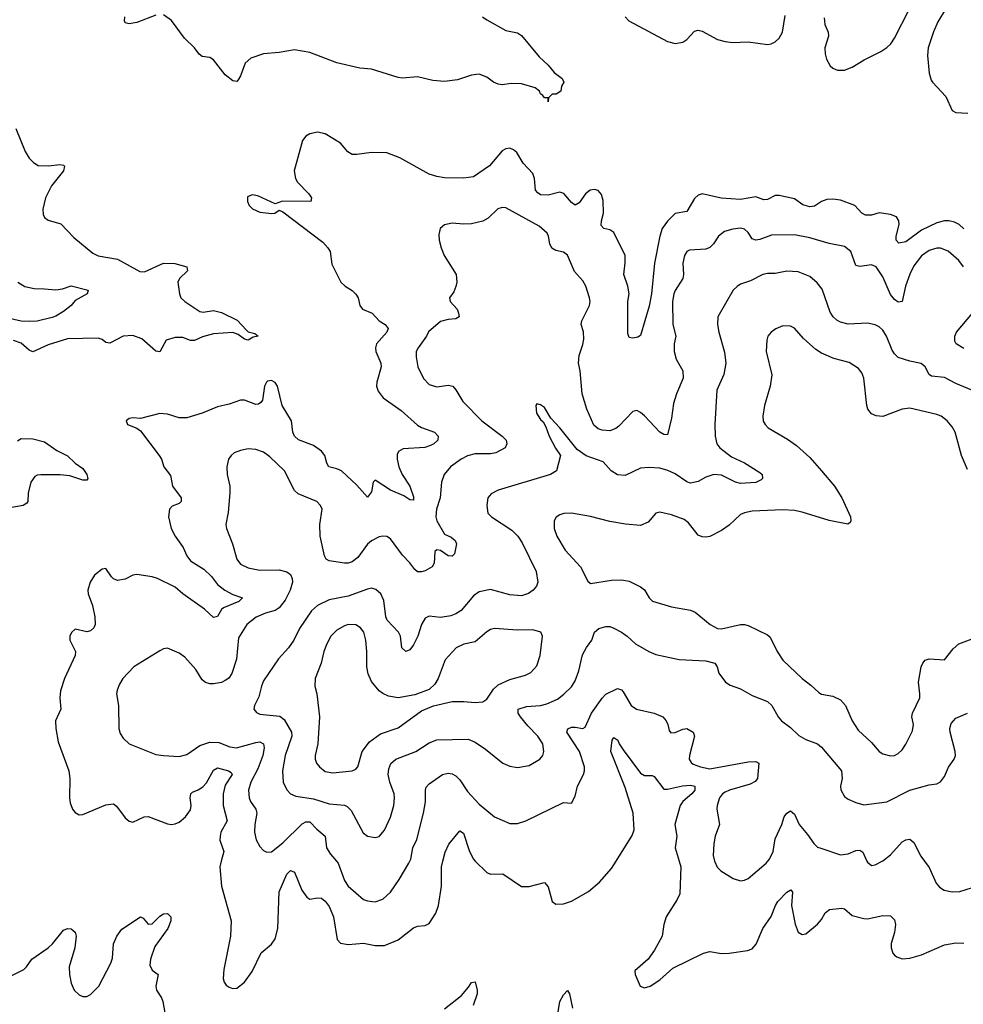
# Model space of a CAD drawing. Header units: inches. Extents: x 1649636 to 1815363, y 506543 to 641975.
# Tile 545 of 656: x 1761342 to 1766248, y 559256 to 564376. Entities that reach past the tile are written whole.
import ezdxf

# ---------------------------------------------------------------- set-up
doc = ezdxf.new("R2010")
doc.units = ezdxf.units.IN
doc.header["$MEASUREMENT"] = 0
doc.layers.add('B7565', color=7, linetype='Continuous')
doc.layers.add('B7566', color=7, linetype='Continuous')

msp = doc.modelspace()

# ---------------------------------------------------------------- linework, layer by layer
at = {"layer": 'B7565', "color": 5}
for points, elevation in [([(1762389.8, 560000), (1762381.5, 559970), (1762391, 559870), (1762440.7, 559690), (1762438.5, 559610), (1762402.5, 559437.5), (1762399.7, 559390), (1762405.5, 559370), (1762415.9, 559355.9), (1762430, 559344.2), (1762450, 559337.4), (1762470, 559338.9), (1762511.1, 559370), (1762550, 559426.4), (1762596.6, 559523.4), (1762650, 559569.2), (1762670, 559596), (1762684.1, 559650), (1762690, 559840.7), (1762730, 559932.9), (1762750, 559951.8), (1762770, 559942.4), (1762809.4, 559849.4), (1762833.7, 559813.7), (1762850, 559802.3), (1762890, 559809.1), (1762910, 559807.9), (1762930, 559791.4), (1762950, 559764.6), (1762972.6, 559710), (1762992.7, 559592.7), (1763010, 559574.3), (1763050, 559567.2), (1763130, 559574.2), (1763190, 559560.7), (1763237.8, 559562.2), (1763310, 559590.2), (1763390, 559652.6), (1763410, 559661.5), (1763450, 559665.7), (1763470, 559676.4), (1763505, 559730), (1763519.4, 559770), (1763534.4, 559870), (1763534.9, 559970), (1763542.4, 560000)], 620), ([(1762989.4, 560000), (1762998, 559990), (1763030, 559899.3), (1763049, 559870), (1763130, 559801.1), (1763150, 559793.4), (1763190, 559788.9), (1763230, 559802.6), (1763270, 559839.5), (1763315.4, 559904.6), (1763365.3, 559990), (1763370.3, 560000)], 640), ([(1763710.7, 560000), (1763770, 559941.1), (1763790, 559933), (1763854, 559934), (1763950, 559868.8), (1763990, 559868), (1764070, 559888.7), (1764090, 559867.3), (1764110, 559790.7), (1764130, 559776.4), (1764170, 559778.5), (1764210, 559792.2), (1764298.3, 559841.7), (1764356.8, 559890), (1764418.9, 559961.1), (1764443.3, 560000)], 620), ([(1764769.8, 560000), (1764778.5, 559970), (1764774, 559830), (1764760, 559800), (1764702.6, 559710), (1764690.5, 559670.5), (1764682, 559610), (1764643.1, 559536.9), (1764608.7, 559491.3), (1764540.7, 559430), (1764542, 559410), (1764567.3, 559350), (1764590, 559340.7), (1764619, 559350), (1764670, 559383), (1764737.1, 559442.9), (1764897.5, 559522.5), (1764930.2, 559530.2), (1764990, 559520.3), (1765030, 559521.1), (1765125.3, 559534.7), (1765150, 559544.9), (1765171.5, 559568.5), (1765205.1, 559650), (1765248.5, 559711.5), (1765270.7, 559770), (1765283.1, 559790), (1765330, 559838.3), (1765350.4, 559850.4), (1765359.4, 559839.4), (1765354.1, 559770), (1765373.1, 559673.1), (1765390, 559630.4), (1765410, 559618), (1765430, 559622.3), (1765490, 559672.4), (1765510, 559696), (1765530, 559731.8), (1765551.6, 559748.4), (1765615.9, 559755.9), (1765630, 559751.8), (1765670, 559717.6), (1765730, 559702), (1765750, 559700.2), (1765830, 559717), (1765870, 559715), (1765890, 559695.3), (1765895.7, 559670), (1765890.7, 559629.3), (1765872.3, 559572.3), (1765872.4, 559550), (1765882.3, 559522.3), (1765890.4, 559510.4), (1765902.9, 559502.9), (1765930, 559492.4), (1765970, 559496), (1766030, 559512.8), (1766150, 559564.2), (1766210, 559575), (1766250, 559574)], 620), ([(1764955, 560000), (1764955.9, 559995.9), (1764968.2, 559968.2), (1764988, 559950), (1765051, 559910), (1765090, 559898), (1765110, 559900.4), (1765130, 559910.4), (1765223, 559990), (1765231.7, 560000)], 640), ([(1765747.2, 560000), (1765750, 559994), (1765770, 559977.1), (1765790, 559980.3), (1765825.9, 560000)], 640), ([(1766046.1, 560000), (1766070, 559967.3), (1766106.1, 559886.1), (1766124.6, 559864.6), (1766148.8, 559848.8), (1766190, 559840.4), (1766230, 559843.1), (1766296.2, 559863.8), (1766328.6, 559868.6), (1766370, 559862), (1766430, 559863), (1766450, 559874.8), (1766459.5, 559890), (1766470, 559922), (1766474.7, 559970), (1766469.6, 559990), (1766461.6, 560000)], 640), ([(1761290, 559400.7), (1761362.7, 559437.3), (1761377, 559450), (1761404.2, 559490), (1761489.6, 559550), (1761511.3, 559570), (1761570, 559640.5), (1761590, 559650.4), (1761610, 559647.7), (1761630, 559630.8), (1761634.9, 559610), (1761628.8, 559550), (1761598.6, 559450), (1761600.2, 559410), (1761610, 559366), (1761624.9, 559330), (1761650, 559304.4), (1761670, 559295.5), (1761690, 559297.1), (1761710, 559306), (1761752.6, 559350), (1761816, 559470), (1761824.4, 559495.6), (1761829.8, 559570), (1761846, 559610), (1761872.8, 559647.2), (1761970, 559710.3), (1761983.1, 559703.1), (1762010, 559672.4), (1762030, 559674), (1762070, 559714), (1762090, 559726.7), (1762110, 559728), (1762128, 559710), (1762127.4, 559690), (1762112.3, 559650), (1762044.5, 559555.5), (1762021.2, 559490), (1762018.8, 559458.8), (1762030, 559432.6), (1762062.3, 559410), (1762050.2, 559350), (1762053.2, 559330), (1762078, 559290), (1762085.2, 559270), (1762102.2, 559182.2)], 580), ([(1763550, 559232.1), (1763639.1, 559300.9), (1763675.9, 559344.1), (1763690, 559368.7), (1763710, 559372.7), (1763720.9, 559330), (1763720.1, 559310), (1763698.6, 559250)], 580), ([(1764136.4, 559183.6), (1764149.8, 559270), (1764170, 559305.5), (1764190, 559327.7), (1764200.3, 559310), (1764215.6, 559235.6)], 580)]:
    msp.add_lwpolyline(points, dxfattribs=dict(at, elevation=elevation))
at = {"layer": 'B7566', "color": 5}
for points, elevation in [([(1765524.7, 564384.7), (1765527.7, 564350), (1765545.2, 564310), (1765546.2, 564290), (1765527.2, 564230), (1765530, 564198), (1765536.9, 564170), (1765555.5, 564135.5), (1765570, 564123.1), (1765593.6, 564113.6), (1765630, 564113.4), (1765670, 564128.2), (1765733.3, 564166.7), (1765818.7, 564210), (1765850, 564231.5), (1765870.4, 564249.6), (1765890, 564279.5), (1765968.6, 564431.4)], 620), ([(1766156.1, 564430), (1766115.4, 564364.6), (1766092.2, 564312.2), (1766065.7, 564230), (1766061.8, 564190), (1766070, 564098), (1766081.7, 564061.7), (1766087.6, 564050), (1766156.4, 563976.4), (1766190, 563904), (1766210, 563892.4), (1766271.3, 563888.7)], 620), ([(1762050, 564399.1), (1761950, 564360.9), (1761910, 564353.6), (1761890, 564359), (1761886, 564370), (1761888.4, 564390)], 580), ([(1763748.2, 564390), (1763770, 564374.9), (1763870, 564318.9), (1763930, 564306.4), (1763950, 564293), (1764042.6, 564182.6), (1764090, 564139.1), (1764121.3, 564101.3), (1764162, 564070), (1764171.1, 564051.1), (1764158, 564030), (1764156, 564004), (1764131.3, 563988.7), (1764110, 563988), (1764092, 563970), (1764090, 563949), (1764088.7, 563968.7), (1764070, 563969.3), (1764062, 563982), (1764050, 563989.6), (1764043.9, 564003.9), (1764022, 564022), (1763950, 564042), (1763896.7, 564043.3), (1763850, 564036.3), (1763830, 564039.7), (1763806, 564050), (1763770, 564076.2), (1763730, 564091.6), (1763690, 564087.8), (1763617.8, 564062.2), (1763550, 564053.5), (1763490, 564059.8), (1763410, 564079.3), (1763332.2, 564072.2), (1763310, 564074.2), (1763170, 564118.4), (1763110, 564123.9), (1762990, 564150.9), (1762850, 564204.7), (1762770, 564219.5), (1762690, 564205.2), (1762610, 564197.2), (1762543.9, 564176.1), (1762513.5, 564150), (1762490, 564084.5), (1762477.3, 564062.7), (1762470, 564053.6), (1762450, 564057.4), (1762409.2, 564089.2), (1762350, 564167.1), (1762330, 564178.2), (1762290, 564184), (1762275.5, 564195.5), (1762250.9, 564230), (1762199.1, 564279.1), (1762130, 564372.1), (1762090, 564401)], 580), ([(1764490.3, 564390), (1764508.9, 564370), (1764710, 564262.9), (1764750, 564251.2), (1764790, 564258.6), (1764810, 564272.9), (1764850, 564315.2), (1764870, 564320.7), (1764890, 564315.9), (1764970, 564272.3), (1765010, 564261.8), (1765050, 564257.5), (1765130, 564261), (1765230, 564246.7), (1765249.8, 564250.2), (1765270, 564260.2), (1765290, 564279), (1765308.3, 564310), (1765322.4, 564397.6)], 620), ([(1761322.2, 563810), (1761370, 563690.6), (1761390, 563656.3), (1761412.8, 563632.7), (1761438, 563618), (1761490, 563615.8), (1761550, 563623.1), (1761570, 563619.1), (1761574.1, 563614.1), (1761568.5, 563590), (1761507.5, 563512.5), (1761476.2, 563450), (1761462, 563390), (1761463.4, 563363.4), (1761470, 563347), (1761490, 563333.6), (1761554.6, 563314.6), (1761622.8, 563242.8), (1761722.2, 563162.2), (1761750, 563148.2), (1761850.8, 563130.8), (1761966.7, 563066.7), (1761990, 563065.2), (1762090, 563110.2), (1762147.6, 563107.6), (1762210.2, 563090.2), (1762214, 563070), (1762172.7, 563030), (1762164.4, 563010), (1762172, 562950), (1762179.5, 562930), (1762199.5, 562910), (1762278.3, 562858.4), (1762295.1, 562855.1), (1762350, 562864.2), (1762390, 562853.3), (1762473.1, 562813.1), (1762520.4, 562760.4), (1762530, 562753.2), (1762564.1, 562744.1), (1762581, 562730), (1762555.9, 562724.1), (1762529.3, 562710), (1762510, 562715), (1762478.2, 562738.2), (1762450, 562748.3), (1762350, 562742.9), (1762292.9, 562727.1), (1762250, 562707.3), (1762230, 562708.2), (1762190, 562722.7), (1762150, 562723.2), (1762103.8, 562710), (1762070, 562648.8), (1762050, 562652.4), (1761976.9, 562716.9), (1761930, 562734.1), (1761879.5, 562730), (1761810, 562693.3), (1761790, 562697), (1761770, 562712.1), (1761750, 562719), (1761590, 562715.6), (1761490, 562685), (1761410, 562648.8), (1761390, 562656.4), (1761350, 562693.6), (1761310, 562706.6)], 580), ([(1766250, 563288.4), (1766226.3, 563310), (1766202.8, 563322.8), (1766172.7, 563330), (1766150, 563329.9), (1766110, 563319.7), (1766030, 563281.6), (1765950, 563220.9), (1765912.7, 563212.7), (1765899.1, 563230), (1765899.3, 563250), (1765913.8, 563310), (1765912.4, 563330), (1765900.5, 563350), (1765870, 563362), (1765810, 563371.5), (1765770, 563359.3), (1765739.1, 563359.1), (1765720.4, 563370), (1765684.7, 563410), (1765610, 563437), (1765570, 563443.2), (1765538.9, 563441), (1765510.4, 563430), (1765473.5, 563406.5), (1765450, 563402.4), (1765413.6, 563413.6), (1765370, 563443.9), (1765290, 563462), (1765270, 563461.8), (1765230, 563440.3), (1765210, 563438.2), (1765170, 563454.8), (1765090, 563440.7), (1764988.2, 563448.2), (1764889.3, 563470.7), (1764870, 563463.1), (1764850, 563445.4), (1764810, 563377.7), (1764750, 563367.9), (1764710, 563328), (1764682.6, 563290), (1764669.3, 563250.7), (1764643.1, 563110), (1764626.4, 562950), (1764614.8, 562885.2), (1764570, 562732.7), (1764555.8, 562724.2), (1764530, 562719.6), (1764510, 562723.7), (1764504.1, 562744.1), (1764504.2, 562910), (1764509.8, 562950.2), (1764502.9, 562990), (1764482, 563050), (1764490.6, 563110.6), (1764489, 563150), (1764430, 563269.7), (1764410, 563282.4), (1764379.3, 563290), (1764365.7, 563305.7), (1764366.2, 563330), (1764377.6, 563370), (1764375.4, 563435.4), (1764366.5, 563466.5), (1764350, 563486.6), (1764330, 563492.8), (1764308.2, 563490), (1764283.1, 563470), (1764250, 563422.9), (1764230, 563411.5), (1764210, 563424.2), (1764171.6, 563471.6), (1764150, 563479.3), (1764090, 563462.9), (1764050, 563465.3), (1764034.9, 563474.9), (1764022.8, 563490), (1764017.5, 563550), (1764010, 563575.8), (1763959.3, 563630), (1763925.7, 563685.7), (1763910, 563699.7), (1763890, 563707.1), (1763870, 563704.8), (1763850, 563694), (1763784, 563616), (1763701.1, 563558.9), (1763650, 563551.1), (1763550, 563553.7), (1763510, 563559.7), (1763470, 563573), (1763318, 563658), (1763250, 563682.8), (1763170, 563685.7), (1763094.5, 563674.5), (1763070, 563675.1), (1763048.1, 563688.1), (1763010, 563733.6), (1762930, 563782.4), (1762890, 563791.5), (1762850, 563782), (1762830, 563769.3), (1762812.3, 563747.7), (1762768.8, 563590), (1762775.3, 563550), (1762785.5, 563530), (1762845.5, 563470), (1762859.1, 563450), (1762854.8, 563430), (1762708, 563432), (1762670, 563418), (1762579.7, 563459.8), (1762550, 563465.6), (1762526, 563454), (1762526.7, 563430), (1762535.5, 563410), (1762551.8, 563391.8), (1762590, 563375.3), (1762652.6, 563367.4), (1762668, 563370), (1762690, 563384.7), (1762710, 563376), (1762918, 563218), (1762944.2, 563190), (1762956.2, 563170), (1762964.3, 563104.3), (1763012.2, 563010), (1763034.4, 562990), (1763070, 562967.7), (1763088.8, 562948.8), (1763101.3, 562930), (1763110.3, 562890), (1763123.8, 562870), (1763174, 562850), (1763210.1, 562810.2), (1763241.6, 562790), (1763258, 562770), (1763250.3, 562750), (1763196.1, 562690), (1763191.3, 562670), (1763193.6, 562650), (1763219.7, 562590), (1763221.5, 562570), (1763197.8, 562490), (1763197.6, 562470), (1763204.8, 562444.8), (1763231.7, 562410), (1763324.3, 562344.3), (1763410, 562267.8), (1763430, 562255), (1763499.1, 562230), (1763517.1, 562210), (1763514.9, 562190), (1763494.4, 562170), (1763478.2, 562161.8), (1763448.8, 562151.2), (1763336.1, 562143.9), (1763312, 562130), (1763305.1, 562114.9), (1763303.8, 562090), (1763313.4, 562050), (1763331, 562010), (1763370.6, 561950), (1763390, 561894), (1763390, 561878), (1763370, 561879.7), (1763339.5, 561899.5), (1763269.4, 561929.4), (1763190, 561982), (1763179.3, 561970), (1763170, 561921.2), (1763150, 561892.7), (1763095.2, 561955.2), (1763014.4, 562030), (1762990, 562040.5), (1762948.2, 562050), (1762937.8, 562070), (1762928.9, 562110), (1762910, 562132.7), (1762870, 562162.2), (1762790.4, 562190.4), (1762770.7, 562210), (1762762.3, 562230), (1762754.2, 562290), (1762706, 562370), (1762682.4, 562470), (1762670, 562489.7), (1762650, 562499.2), (1762630, 562496), (1762624, 562490), (1762615, 562470), (1762603.2, 562396.8), (1762595.8, 562384.2), (1762583, 562377), (1762570, 562374.2), (1762510, 562396.8), (1762490, 562397.3), (1762430, 562376.4), (1762370, 562363), (1762290.8, 562330), (1762210, 562305.3), (1762170, 562305.3), (1762110, 562324.2), (1762070, 562328.5), (1761970, 562302.7), (1761930, 562305.2), (1761910, 562301.2), (1761896, 562290), (1761902.8, 562270), (1761950, 562251), (1761970, 562237.3), (1762067.4, 562110), (1762078.9, 562090), (1762090.4, 562050), (1762124.9, 562004.9), (1762136.9, 561950), (1762180.8, 561890), (1762181.1, 561870), (1762170, 561860.4), (1762134.8, 561845.2), (1762119.6, 561830), (1762114.9, 561790), (1762129.1, 561730), (1762149.3, 561690), (1762191.3, 561631.3), (1762210, 561588), (1762230, 561562.5), (1762298.9, 561518.9), (1762339.4, 561479.4), (1762370, 561439.5), (1762408.4, 561408.4), (1762450, 561386.1), (1762499.3, 561370), (1762481.1, 561350), (1762401.9, 561318.1), (1762390.6, 561309.4), (1762370, 561272.8), (1762350, 561266.9), (1762302.3, 561310), (1762190.3, 561390.3), (1762150, 561425), (1762058, 561470), (1762030, 561478.7), (1761950, 561491), (1761930, 561486.6), (1761890, 561465.7), (1761850, 561458.9), (1761830, 561467.8), (1761818.5, 561478.5), (1761790, 561522), (1761770, 561519), (1761730, 561486.6), (1761707.4, 561450), (1761696.5, 561410), (1761698, 561390), (1761720.2, 561330), (1761731.6, 561270), (1761733.1, 561230), (1761726.4, 561213.6), (1761710, 561197.6), (1761690, 561193), (1761630, 561207), (1761610.3, 561189.7), (1761602, 561170), (1761602, 561150), (1761631.8, 561090), (1761630.3, 561070), (1761574.9, 560950), (1761553.8, 560886.2), (1761550.2, 560850), (1761554.9, 560790), (1761527, 560730), (1761528.8, 560690), (1761541.1, 560621.1), (1761597.8, 560470), (1761602.8, 560430), (1761600.3, 560330), (1761604.1, 560304.1), (1761616.5, 560270), (1761630, 560252.4), (1761650, 560240.3), (1761670, 560242.8), (1761790, 560292.9), (1761830, 560298), (1761845.4, 560285.4), (1761890, 560224.9), (1761910, 560207.7), (1761930, 560203), (1761988.7, 560231.3), (1762010, 560232.9), (1762110, 560194.9), (1762130, 560190.2), (1762150, 560193.4), (1762170, 560203.2), (1762202.9, 560230), (1762230, 560266.5), (1762233.3, 560290), (1762227.7, 560330), (1762230.9, 560350), (1762240.9, 560359.1), (1762270, 560370.1), (1762294.3, 560385.7), (1762312.3, 560407.7), (1762350, 560474), (1762370, 560485), (1762427.7, 560470), (1762441.4, 560461.4), (1762446.5, 560450), (1762410, 560396), (1762400.1, 560350), (1762399.1, 560290), (1762419.8, 560210), (1762388.2, 560150), (1762383.5, 560130), (1762383, 560110), (1762403.7, 560050), (1762389.8, 560000)], 620), ([(1766248.9, 563090), (1766223.9, 563123.9), (1766170, 563172), (1766130, 563187.7), (1766110, 563187.8), (1766070, 563176.2), (1766030, 563148.5), (1765990, 563095.4), (1765970, 563053), (1765946.8, 562990), (1765930.2, 562909.8), (1765910, 562907.1), (1765890, 562920.4), (1765870, 562946), (1765830, 563038.9), (1765795.6, 563090), (1765770, 563101.6), (1765710, 563092.1), (1765690, 563097.6), (1765662.4, 563170), (1765630, 563196.3), (1765550, 563211.3), (1765450, 563240.8), (1765370, 563256.1), (1765250, 563255.9), (1765190, 563232.7), (1765169.1, 563229.1), (1765150, 563236.9), (1765129, 563269), (1765110, 563286.9), (1765090, 563290.8), (1765050, 563286.8), (1765006.2, 563273.8), (1764975.3, 563250), (1764948.9, 563210), (1764929.3, 563190.7), (1764910, 563183.1), (1764823.6, 563176.4), (1764810.3, 563169.7), (1764798.4, 563150), (1764788.9, 563110), (1764792.9, 563050), (1764789, 563030), (1764750, 562967.6), (1764742.3, 562950), (1764735.2, 562910), (1764736.9, 562790), (1764752.6, 562730), (1764745.2, 562690), (1764745.4, 562650), (1764755.3, 562610), (1764789.2, 562550), (1764792.1, 562512), (1764756.9, 562430), (1764740.9, 562379.1), (1764730, 562304), (1764710, 562217.2), (1764690, 562218.7), (1764670, 562231.2), (1764590, 562315.8), (1764570, 562333.6), (1764550, 562343.6), (1764530, 562338.4), (1764457.5, 562262.5), (1764440.4, 562250), (1764410, 562237.5), (1764370, 562240.5), (1764348.6, 562248.6), (1764327.3, 562267.3), (1764290.7, 562350), (1764266.2, 562430), (1764255, 562550), (1764247, 562590), (1764249.8, 562630.2), (1764270, 562686.8), (1764274.6, 562714.6), (1764272.4, 562752.4), (1764261.6, 562790), (1764264, 562810), (1764304.8, 562890), (1764307.6, 562910), (1764304.2, 562930), (1764285.3, 562990), (1764270, 563016.9), (1764225.8, 563065.8), (1764190, 563151.5), (1764170, 563167.4), (1764130, 563175.5), (1764108.1, 563188.1), (1764098, 563210), (1764091.8, 563250), (1764085, 563265), (1764042.3, 563302.3), (1763870, 563397.8), (1763850, 563399.3), (1763827.2, 563392.8), (1763777.2, 563342.8), (1763750, 563328.4), (1763690, 563314.5), (1763650, 563312.3), (1763590, 563317.4), (1763550.3, 563309.7), (1763528, 563290), (1763521.4, 563258.6), (1763523.1, 563230), (1763532.8, 563190), (1763549.1, 563150), (1763610.3, 563050), (1763614, 563010), (1763610, 562988), (1763598.8, 562961.2), (1763576, 562930), (1763580.7, 562910), (1763615.5, 562870), (1763624, 562850), (1763626, 562830), (1763610, 562819.3), (1763570, 562816.9), (1763530, 562806), (1763467.4, 562752.6), (1763457.1, 562730), (1763413.1, 562670), (1763403.6, 562650), (1763402.2, 562622.2), (1763411.8, 562570), (1763441.7, 562510), (1763470, 562479.5), (1763510, 562467.2), (1763570, 562474.9), (1763593.4, 562470), (1763610, 562450.7), (1763645.3, 562390), (1763744.6, 562290), (1763850.3, 562210), (1763870.2, 562190), (1763874.7, 562170), (1763865.3, 562150), (1763816.6, 562123.4), (1763790, 562118.4), (1763710, 562118.8), (1763670, 562107), (1763637.8, 562090), (1763582, 562050), (1763549, 562010), (1763534.7, 561970), (1763527.6, 561890), (1763509.4, 561830), (1763506, 561790), (1763511.3, 561770), (1763550, 561699.6), (1763584.6, 561684.6), (1763606.6, 561666.6), (1763613.1, 561650), (1763602, 561598), (1763590, 561586), (1763570, 561588), (1763530, 561615.9), (1763510, 561619.3), (1763499.6, 561610), (1763496.5, 561550), (1763486.4, 561530), (1763450, 561509.8), (1763430, 561504.2), (1763410, 561505.1), (1763395.9, 561515.9), (1763370, 561551.5), (1763331.8, 561591.8), (1763270, 561676.3), (1763250, 561688.2), (1763230, 561689.7), (1763210, 561686.6), (1763170, 561666.3), (1763150, 561647.8), (1763100.1, 561579.9), (1763070, 561555.8), (1763050, 561548.9), (1763030, 561548.9), (1762950, 561561), (1762935.6, 561570), (1762927, 561587), (1762903.1, 561690), (1762902.2, 561750), (1762915.1, 561830), (1762906.3, 561850), (1762887, 561870), (1762790, 561909.8), (1762770, 561926.9), (1762717.7, 562030), (1762642.2, 562102.2), (1762610, 562126.6), (1762570, 562140.4), (1762530, 562144), (1762490, 562135.8), (1762456.9, 562123.1), (1762440.5, 562110), (1762426.4, 562090), (1762418.7, 562050), (1762420.9, 562010), (1762433.8, 561950), (1762434.8, 561914.8), (1762426.2, 561813.8), (1762413.1, 561750), (1762416, 561730), (1762448.9, 561650), (1762470, 561570.8), (1762490, 561543.8), (1762530, 561525.7), (1762590, 561513.4), (1762690, 561514.6), (1762730, 561504.5), (1762749, 561490), (1762758.2, 561470), (1762760.6, 561450), (1762748.1, 561410), (1762722.4, 561357.6), (1762690, 561317.4), (1762670, 561304), (1762620.5, 561290), (1762570.8, 561269.2), (1762522.3, 561230), (1762479.1, 561160.9), (1762469.4, 561050), (1762444.2, 560975.8), (1762428.4, 560951.6), (1762410, 560939.2), (1762390, 560929.8), (1762350, 560921.7), (1762330, 560921.3), (1762308.4, 560928.5), (1762290, 560943.7), (1762257.2, 560997.2), (1762200.6, 561060.6), (1762170, 561082.4), (1762110, 561107.3), (1762090, 561104.5), (1762070, 561094.5), (1761934.9, 561010), (1761878.3, 560950), (1761859.7, 560920.3), (1761849.1, 560890), (1761845.5, 560870), (1761854.9, 560810), (1761857.1, 560690), (1761864.2, 560664.2), (1761879.9, 560639.9), (1761910.4, 560610.4), (1762050, 560554.6), (1762089, 560549), (1762170, 560544.9), (1762210, 560554.6), (1762277.9, 560602.1), (1762330, 560619.2), (1762376.4, 560616.4), (1762435, 560595), (1762469.5, 560589.5), (1762570, 560617.6), (1762590, 560619.8), (1762610, 560610.3), (1762611.9, 560590), (1762605.2, 560550), (1762579.1, 560480.9), (1762542.7, 560410), (1762531, 560370), (1762534, 560330), (1762542.2, 560310), (1762569.2, 560270), (1762575.2, 560250), (1762564.2, 560190), (1762562.4, 560150), (1762571.2, 560111.2), (1762590, 560076.3), (1762610, 560054.9), (1762626.1, 560046.1), (1762650, 560048.9), (1762710, 560094.7), (1762810, 560194.3), (1762830, 560204.7), (1762850, 560203.9), (1762886.1, 560166.1), (1762929.1, 560130), (1762937.5, 560070), (1762957.3, 560037.3), (1762989.4, 560000)], 640), ([(1766292.3, 562450), (1766210, 562484.1), (1766150, 562515.5), (1766082.2, 562522.2), (1766069.7, 562530), (1766049.8, 562569.8), (1766028.5, 562588.5), (1765970, 562600.5), (1765910, 562619.7), (1765890, 562637.6), (1765877.7, 562657.7), (1765848.6, 562730), (1765830, 562760.5), (1765810, 562778.9), (1765790, 562789.7), (1765750, 562796.9), (1765650, 562793.1), (1765610, 562802.4), (1765590, 562813.7), (1765570.7, 562830.7), (1765555.3, 562855.3), (1765514.2, 562974.2), (1765488.1, 563008.1), (1765450, 563039.8), (1765390, 563064.8), (1765330, 563068.8), (1765270, 563056), (1765230, 563055.4), (1765206, 563050), (1765141.5, 563018.5), (1765090, 562999.7), (1765071.5, 562988.5), (1765051.5, 562968.5), (1764972.4, 562830), (1764970.4, 562790), (1764977, 562750), (1765007, 562647), (1765012.9, 562590), (1765002.3, 562530), (1764966.9, 562450), (1764956.2, 562270), (1764957.6, 562210), (1764965.8, 562170), (1764981.3, 562150), (1765042.9, 562102.9), (1765110.7, 562070.7), (1765190, 562020.3), (1765201.3, 562010), (1765203.8, 561990), (1765196.4, 561983.6), (1765170, 561969), (1765090, 561963.4), (1765063.6, 561970), (1764990, 562007.4), (1764950, 562009.8), (1764910, 561996.4), (1764870, 561973.5), (1764830, 561966), (1764810, 561972), (1764750, 562013.8), (1764712.1, 562032.1), (1764670, 562043.2), (1764612.2, 562047.8), (1764570, 562043.5), (1764490, 562006.3), (1764450, 562009.7), (1764416.9, 562030), (1764376, 562076), (1764287.1, 562107.1), (1764240.2, 562140.2), (1764150, 562253.6), (1764103.6, 562303.6), (1764070, 562359), (1764050, 562373.2), (1764030, 562378), (1764024.7, 562370), (1764028, 562330), (1764050, 562296), (1764063.8, 562283.8), (1764078, 562258), (1764094.4, 562210), (1764127.5, 562147.5), (1764153.4, 562110), (1764132, 562030), (1764102, 562010), (1763830, 561928.4), (1763793.4, 561910), (1763776.4, 561890), (1763770.4, 561850), (1763776.4, 561810), (1763794, 561790), (1763901, 561721), (1763931.3, 561690), (1763954.7, 561654.7), (1764026.5, 561506.5), (1764035, 561450), (1764028.3, 561430), (1764011.1, 561408.9), (1763987.8, 561392.2), (1763950, 561379), (1763890, 561385.7), (1763790, 561413.3), (1763730, 561401), (1763700.6, 561379.4), (1763636.2, 561303.8), (1763610, 561285.7), (1763584, 561276), (1763530, 561267.8), (1763470, 561273.3), (1763450, 561262.9), (1763430.3, 561230), (1763411.3, 561170), (1763390, 561124.5), (1763370, 561099.6), (1763350, 561089.7), (1763328.9, 561108.9), (1763320.9, 561170), (1763310.9, 561190), (1763252.7, 561252.7), (1763245.8, 561270), (1763235.5, 561355.6), (1763218.9, 561390), (1763192.6, 561412.6), (1763170, 561419.2), (1763150, 561415.1), (1763050, 561378.3), (1762950, 561359.3), (1762890.1, 561329.9), (1762858.9, 561301.1), (1762797.2, 561210), (1762767.8, 561150), (1762739.6, 561110), (1762687.7, 561052.3), (1762610, 560938), (1762598.5, 560910), (1762585.2, 560854.8), (1762562, 560810), (1762558.4, 560790), (1762573, 560773), (1762590, 560764.6), (1762693.9, 560753.9), (1762716.1, 560736.1), (1762754.1, 560670), (1762755.9, 560650), (1762721.2, 560550), (1762708.7, 560470), (1762711.6, 560411.6), (1762730, 560370.4), (1762750, 560350.3), (1762778.2, 560338.2), (1762870, 560324.3), (1762950, 560297.7), (1763030, 560291), (1763044.9, 560284.9), (1763064.3, 560264.3), (1763128.1, 560148.1), (1763150.3, 560130.3), (1763190, 560123.7), (1763210, 560128.7), (1763238.9, 560161.1), (1763270, 560228), (1763286.5, 560290), (1763290.7, 560329.3), (1763288.2, 560350), (1763266, 560410), (1763256.8, 560450), (1763260.6, 560479.4), (1763271.5, 560508.5), (1763297.6, 560530), (1763401.3, 560570), (1763470, 560616.2), (1763510, 560630.2), (1763674.2, 560634.2), (1763710, 560618.5), (1763762.8, 560582.8), (1763854, 560510), (1763890, 560494.2), (1763930, 560487.2), (1763990, 560498.2), (1764046.6, 560530), (1764062, 560550), (1764067.7, 560570), (1764061.5, 560610), (1764036, 560650), (1763983.1, 560703.1), (1763945.1, 560750), (1763933.7, 560770), (1763934, 560790), (1763976.3, 560803.7), (1764050, 560809.5), (1764082, 560818), (1764137.7, 560842.3), (1764171.6, 560868.4), (1764210, 560907.4), (1764230, 560937.6), (1764248.1, 560990), (1764267.7, 561072.3), (1764288.1, 561111.9), (1764317, 561150), (1764329.6, 561190), (1764353.2, 561210), (1764390, 561220.4), (1764410, 561219.5), (1764430, 561212.2), (1764470, 561190.4), (1764500.7, 561170), (1764542.8, 561130), (1764613.4, 561090), (1764650, 561075.2), (1764770, 561048.5), (1764910, 561040.9), (1764956.3, 561030), (1764968.2, 561010), (1764977.6, 560977.6), (1765010.8, 560930), (1765035.3, 560915.3), (1765090, 560896.9), (1765150, 560861.1), (1765230, 560830.3), (1765251.8, 560810), (1765285.5, 560750), (1765302.3, 560730), (1765350, 560694.4), (1765393.4, 560653.4), (1765430, 560633.2), (1765490, 560610.2), (1765510, 560593.4), (1765614.9, 560470), (1765617.8, 560430), (1765610.3, 560390.3), (1765611.8, 560371.8), (1765630, 560337.1), (1765650, 560322.8), (1765690, 560304.9), (1765730, 560293.7), (1765850, 560308), (1765970, 560369.1), (1766070, 560396.9), (1766110, 560401.3), (1766130, 560412.4), (1766150, 560440.4), (1766171.3, 560488.7), (1766200.4, 560530), (1766207.7, 560550), (1766206.3, 560570), (1766178.9, 560670), (1766177.6, 560690), (1766184.7, 560715.3), (1766210, 560743.1), (1766270, 560770.3)], 660), ([(1761331.3, 563011.3), (1761367.8, 562987.8), (1761417, 562977), (1761470, 562976.8), (1761530, 562970.1), (1761564.3, 562975.7), (1761610, 562991.3), (1761697.3, 562970), (1761692, 562950), (1761630, 562915.6), (1761608.4, 562890), (1761570, 562858), (1761530, 562833.7), (1761510, 562826.8), (1761431.8, 562808.2), (1761394, 562806), (1761350, 562807.8), (1761250.1, 562829.9)], 560), ([(1766250, 562666.6), (1766211.3, 562690), (1766203.3, 562703.3), (1766203.5, 562730), (1766212.5, 562750), (1766296.5, 562850)], 640), ([(1766270, 562036.2), (1766239.1, 562110), (1766205.8, 562230), (1766190, 562259.1), (1766163.9, 562290), (1766133.3, 562313.3), (1766110, 562323.1), (1765970, 562355.3), (1765930, 562350.9), (1765830, 562311.6), (1765794.9, 562314.9), (1765770, 562325.8), (1765750.8, 562350), (1765745.8, 562370), (1765731.4, 562511.4), (1765719.9, 562539.9), (1765702.5, 562562.5), (1765653.8, 562593.8), (1765574.5, 562614.5), (1765510, 562642.3), (1765481.3, 562661.3), (1765417.7, 562717.7), (1765370, 562771.6), (1765350, 562781.3), (1765310, 562783), (1765272.5, 562767.5), (1765248.2, 562750), (1765232.4, 562730), (1765226, 562710), (1765223.6, 562650), (1765251.7, 562528.3), (1765243.1, 562470), (1765214.9, 562370), (1765206.3, 562313.7), (1765208.1, 562288.1), (1765217.1, 562270), (1765233.9, 562253.9), (1765334.6, 562194.6), (1765380.6, 562160.6), (1765450, 562099.5), (1765510.3, 562030), (1765578, 561950), (1765616, 561890), (1765661.1, 561790), (1765663.8, 561770), (1765658.9, 561761.1), (1765647.9, 561752.1), (1765550, 561771.3), (1765410, 561815.5), (1765370, 561823.5), (1765310, 561827.6), (1765150, 561820.3), (1765110, 561811.8), (1765090, 561802), (1765030, 561747.1), (1764990, 561719.1), (1764930, 561688.5), (1764910, 561684.4), (1764890, 561685.7), (1764870, 561694.7), (1764819.6, 561759.6), (1764797.3, 561777.3), (1764730, 561800.3), (1764670, 561814.3), (1764650, 561809.6), (1764610, 561763.1), (1764570, 561745), (1764491.8, 561751.8), (1764410, 561765.7), (1764310, 561792), (1764210.3, 561809.7), (1764171.6, 561808.4), (1764150, 561801.3), (1764131.5, 561788.5), (1764121.1, 561770), (1764120.2, 561730), (1764133.8, 561690), (1764177.8, 561617.8), (1764258.4, 561530), (1764295.3, 561455.3), (1764310, 561443.8), (1764418.5, 561461.5), (1764470, 561463.2), (1764510, 561455.6), (1764570, 561426.7), (1764590, 561411.6), (1764615.3, 561370), (1764632, 561352), (1764730, 561322.7), (1764830, 561306), (1764854.1, 561294.1), (1764931.7, 561230), (1764970, 561210.2), (1764990, 561208.8), (1765090, 561231.4), (1765110, 561230.1), (1765130, 561225), (1765230, 561177.4), (1765244.1, 561164.1), (1765279.5, 561090), (1765310, 561045.7), (1765409.5, 560949.5), (1765455.4, 560915.4), (1765496.4, 560876.4), (1765510, 560867.9), (1765570, 560857.7), (1765610, 560838.9), (1765634.7, 560810), (1765670.1, 560730.2), (1765700.7, 560680.7), (1765770, 560617.7), (1765810, 560570.3), (1765830, 560558.5), (1765870, 560548.1), (1765890, 560550.3), (1765910, 560560.3), (1765930, 560578.7), (1765950, 560608.2), (1765983, 560677), (1765988.7, 560710), (1765981.1, 560750), (1765984, 560770), (1766021.1, 560850), (1766022.5, 560870), (1766014.2, 560930), (1766028.9, 561011.1), (1766036.9, 561030), (1766050, 561044.4), (1766070, 561051.7), (1766150, 561047), (1766195.4, 561104.6), (1766225.1, 561130), (1766350, 561176.8)], 680), ([(1761330, 562186), (1761350, 562197), (1761410, 562196.3), (1761470, 562180.1), (1761535.1, 562135.1), (1761590, 562108.2), (1761630, 562070.2), (1761670, 562042), (1761691.3, 562010), (1761695.8, 561990), (1761690, 561982), (1761670, 561981.8), (1761602.9, 562002.9), (1761551.6, 562008.4), (1761451.1, 562008.9), (1761432.5, 562007.5), (1761420.4, 561999.6), (1761399.5, 561970), (1761386, 561914), (1761383.6, 561870), (1761378, 561862), (1761358.8, 561850), (1761301.5, 561838.5)], 580), ([(1763370.3, 560000), (1763375.3, 560010), (1763385.8, 560070), (1763406.9, 560113.1), (1763441.8, 560250), (1763452.2, 560307.8), (1763451.5, 560368.5), (1763455.4, 560384.6), (1763470, 560402), (1763539.5, 560450), (1763570, 560458), (1763590, 560454.7), (1763610, 560444), (1763630, 560422.6), (1763670, 560362.6), (1763730, 560296.5), (1763810, 560230.7), (1763890, 560196.3), (1763930, 560195.5), (1763974, 560210), (1764170, 560304.9), (1764210, 560301), (1764230, 560338), (1764242.6, 560390), (1764272.9, 560450), (1764278.9, 560470), (1764278.6, 560490), (1764251.5, 560570), (1764187.2, 560670), (1764191, 560689), (1764210, 560696.3), (1764230, 560697.1), (1764270, 560689.1), (1764282.6, 560697.4), (1764314.6, 560770), (1764370, 560847.4), (1764390, 560867.7), (1764450, 560897.6), (1764470, 560890.4), (1764479.9, 560879.9), (1764521.7, 560810), (1764548.4, 560790), (1764640.7, 560770), (1764686.4, 560750), (1764702.4, 560730), (1764712.4, 560710), (1764718.8, 560678.8), (1764728, 560668), (1764750, 560668.5), (1764790, 560687.2), (1764810, 560690.2), (1764843.7, 560670), (1764850.2, 560650), (1764824.1, 560550), (1764823.2, 560530), (1764832.4, 560512.4), (1764844.2, 560504.2), (1764881.3, 560490), (1764930, 560479.4), (1765130, 560516.3), (1765170, 560518.5), (1765184.4, 560510), (1765178.4, 560430), (1765166.4, 560413.6), (1765139.1, 560400.9), (1765032.7, 560370), (1765010, 560358.8), (1764996.5, 560350), (1764980.3, 560330), (1764967.4, 560290), (1764966.3, 560270), (1764979.6, 560190), (1764958, 560130), (1764950.2, 560090), (1764947.9, 560030), (1764955, 560000)], 640), ([(1764443.3, 560000), (1764526.9, 560133.1), (1764536.3, 560163.7), (1764532, 560250), (1764490, 560383), (1764414.5, 560570), (1764421.7, 560630), (1764430, 560643.8), (1764452.4, 560630), (1764459, 560610), (1764478.7, 560578.7), (1764570, 560458.2), (1764590, 560445.5), (1764630, 560446.2), (1764640.8, 560440.8), (1764690, 560374.9), (1764710, 560374.5), (1764788, 560392), (1764830, 560395.2), (1764852.3, 560390), (1764851.3, 560370), (1764836.4, 560350), (1764789.8, 560310.2), (1764776.6, 560290), (1764748.9, 560190), (1764758.6, 560130), (1764749.5, 560070), (1764769.8, 560000)], 620), ([(1765231.7, 560000), (1765240.4, 560010), (1765258.5, 560050), (1765270, 560116.3), (1765303.8, 560190), (1765316.8, 560230), (1765330, 560250.3), (1765350, 560262), (1765370, 560244), (1765394.6, 560190), (1765438.5, 560138.5), (1765470, 560092.2), (1765490, 560073.7), (1765507, 560067), (1765610, 560033.4), (1765650, 560037.4), (1765690, 560055.8), (1765710, 560056.4), (1765726, 560046), (1765747.2, 560000)], 640), ([(1763542.4, 560000), (1763554, 560046), (1763572.2, 560087.8), (1763630, 560158), (1763650, 560145.5), (1763680.2, 560050), (1763700.7, 560010), (1763710.7, 560000)], 620), ([(1765825.9, 560000), (1765830, 560002.3), (1765870, 560032.9), (1765930, 560100.3), (1765950, 560111.7), (1765970, 560113.7), (1765990, 560097.3), (1766026.6, 560026.6), (1766046.1, 560000)], 640)]:
    msp.add_lwpolyline(points, dxfattribs=dict(at, elevation=elevation))
at = {"layer": 'B7566', "color": 5, "elevation": 680}
msp.add_lwpolyline([(1763050, 561230.7), (1763030, 561224.5), (1762990, 561202), (1762959.1, 561170), (1762938.2, 561130), (1762922.9, 561090), (1762908.4, 561030), (1762877.2, 560950), (1762876.9, 560910), (1762886.2, 560870), (1762901.2, 560750), (1762891.1, 560610), (1762877.2, 560550), (1762878.2, 560530), (1762885.2, 560510), (1762899.6, 560490), (1762930, 560466.4), (1762970, 560458.5), (1763070, 560469.2), (1763090, 560478), (1763099.2, 560490), (1763122.5, 560570), (1763160.2, 560619.8), (1763217.9, 560662.1), (1763310, 560694), (1763430, 560780.9), (1763493, 560807), (1763589.8, 560830.2), (1763651, 560831), (1763710, 560824.4), (1763750, 560829), (1763770, 560842), (1763805.4, 560894.6), (1763830, 560916.3), (1763890, 560945.4), (1763972.2, 560967.8), (1763999.3, 560980.7), (1764030, 561015.5), (1764047.7, 561070), (1764059.6, 561170), (1764051.6, 561191.6), (1764010, 561202.6), (1763930, 561201.6), (1763810.3, 561209.7), (1763790, 561204.7), (1763770, 561192.8), (1763710, 561141.2), (1763651.7, 561128.3), (1763610.3, 561109.7), (1763553.9, 561046.1), (1763517, 560950), (1763499.3, 560920.7), (1763470, 560892.6), (1763395.5, 560864.5), (1763309.7, 560849.8), (1763258.8, 560858.8), (1763230, 560871.5), (1763210, 560885.6), (1763170, 560935.1), (1763153.6, 560973.6), (1763145.8, 561010), (1763147, 561090), (1763142, 561150), (1763130.8, 561190), (1763113.4, 561213.4), (1763090, 561228.4)], close=True, dxfattribs=at)

doc.saveas('drawing.dxf')
